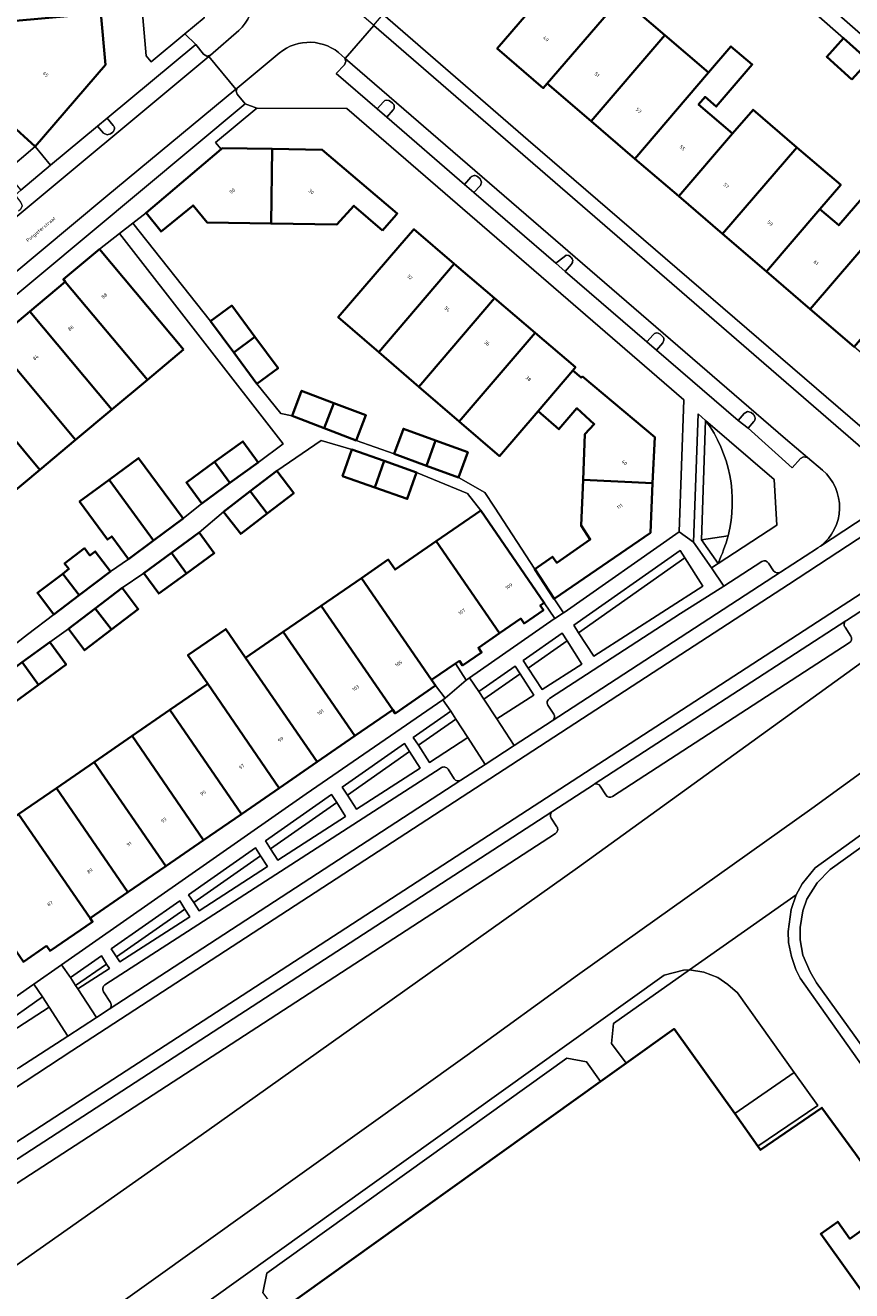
# Model space of a CAD drawing. Header units: metres. Extents: x 197700 to 204338, y 317132 to 325229.
# Tile 947 of 1056: x 198389 to 198474, y 321694 to 321823. Entities that reach past the tile are written whole.
import ezdxf
from ezdxf.enums import TextEntityAlignment as Align

# ---------------------------------------------------------------- set-up
doc = ezdxf.new("R2010")
doc.units = ezdxf.units.M
for name, color, linetype, lineweight in [('B-WE-GR-BEPLANTING_CULTUUR_BODEMBEDEKKER-GV', 90, 'Continuous', 18), ('B-WE-GR-BEPLANTING_CULTUUR_HEESTERS-GV', 90, 'Continuous', 18), ('B-WE-GR-GROENVOORZIENING-GV', 80, 'Continuous', 18), ('B-WE-IE-TERREINAFSCHEIDING_KUNSTMATIG_HEKWERK-G', 20, 'IE-TERREINAFSCHEIDING-KUNSTMATIG', 18), ('B-WE-OG-BEBOUWING-GV', 7, 'Continuous', 35), ('B-WE-OG-BEBOUWING-T18', 10, 'Continuous', 18), ('B-WE-OG-TERREIN_CULTUURSCHEIDING-GV', 7, 'Continuous', 18), ('B-WE-OG-TERREIN_ERF-GV', 7, 'Continuous', 18), ('B-WE-OG-TOPOGRAFIE-T18', 10, 'Continuous', 18), ('B-WE-VH-VERHARDING_ASFALT-GV', 252, 'Continuous', 18), ('B-WE-VH-VERHARDING_BETONSTRAATSTEEN-GV', 252, 'Continuous', 18), ('B-WE-VH-VERHARDING_OPEN-GV', 252, 'Continuous', 18), ('B-WE-VH-VERHARDING_TEGEL-GV', 252, 'Continuous', 18)]:
    doc.layers.add(name, color=color, linetype=linetype, lineweight=lineweight)
doc.styles.add('NLCS-ISO-M200-T18', font='NLCS-ISO.ttf', dxfattribs={"height": 0.36})
doc.linetypes.add('IE-TERREINAFSCHEIDING-KUNSTMATIG', pattern='A,4,[82,NLCS.SHX,S=0.75,R=90,X=0,Y=0],4,-2', length=10)

msp = doc.modelspace()

# ---------------------------------------------------------------- linework, layer by layer
at = {"layer": 'B-WE-GR-BEPLANTING_CULTUUR_BODEMBEDEKKER-GV'}
msp.add_lwpolyline([(198459.987, 321768.308), (198466.03, 321772.234), (198465.741, 321776.899), (198458.719, 321782.948)], dxfattribs=at)
for points in [[(198458.719, 321782.948, -0.2243242), (198461.02, 321771.15)], [(198461.02, 321771.15, -0.0438211), (198459.987, 321768.308)]]:
    msp.add_lwpolyline(points, format="xyb", dxfattribs=at)
at = {"layer": 'B-WE-GR-BEPLANTING_CULTUUR_HEESTERS-GV'}
for points in [[(198405.354, 321822.55), (198407.323, 321824.188), (198407.574, 321826.939), (198401.538, 321832.236), (198400.468, 321830.948), (198401.401, 321820.302), (198401.915, 321819.69)], [(198457.483, 321770.493), (198459.316, 321767.872), (198459.987, 321768.308), (198458.292, 321770.732), (198458.719, 321782.948), (198457.942, 321783.617)], [(198445.204, 321761.997), (198445.708, 321761.214), (198456.578, 321768.89), (198456.103, 321769.627)], [(198456.578, 321768.89), (198445.708, 321761.214), (198447.268, 321758.793), (198458.444, 321765.993)], [(198440.55, 321757.582), (198444.516, 321760.372), (198444.008, 321761.16), (198440.036, 321758.379)], [(198444.516, 321760.372), (198440.55, 321757.582), (198441.969, 321755.379), (198446.042, 321758.003)], [(198439.729, 321756.992), (198439.209, 321757.799), (198435.492, 321755.197), (198436, 321754.409)], [(198436, 321754.409), (198437.309, 321752.377), (198441.12, 321754.832), (198439.729, 321756.992)], [(198432.599, 321753.172), (198428.765, 321750.488), (198429.284, 321749.682), (198433.116, 321752.37)], [(198433.116, 321752.37), (198429.284, 321749.682), (198430.411, 321747.934), (198434.342, 321750.466)], [(198428.376, 321749.045), (198427.856, 321749.852), (198421.494, 321745.398), (198422.017, 321744.586)], [(198428.376, 321749.045), (198422.017, 321744.586), (198422.955, 321743.13), (198429.479, 321747.333)], [(198420.917, 321743.814), (198420.393, 321744.628), (198413.614, 321739.881), (198414.138, 321739.068)], [(198420.917, 321743.814), (198414.138, 321739.068), (198414.874, 321737.924), (198421.827, 321742.403)], [(198413.124, 321738.349), (198412.596, 321739.169), (198405.751, 321734.377), (198406.273, 321733.566)], [(198406.273, 321733.566), (198406.812, 321732.73), (198413.831, 321737.252), (198413.124, 321738.349)], [(198405.373, 321732.912), (198404.84, 321733.739), (198397.826, 321728.829), (198398.356, 321728.007)], [(198405.373, 321732.912), (198398.356, 321728.007), (198398.686, 321727.495), (198405.878, 321732.128)], [(198393.643, 321725.9), (198394.164, 321725.091), (198397.347, 321727.283), (198396.809, 321728.117)], [(198394.164, 321725.091), (198394.396, 321724.731), (198397.643, 321726.823), (198397.347, 321727.283)], [(198390.792, 321723.905), (198386.405, 321720.833), (198386.974, 321719.949), (198391.473, 321722.848)]]:
    msp.add_lwpolyline(points, close=True, dxfattribs=at)
for points in [[(198458.719, 321782.948), (198458.292, 321770.732)], [(198458.292, 321770.732), (198461.02, 321771.15)], [(198461.02, 321771.15), (198458.292, 321770.732), (198459.987, 321768.308)]]:
    msp.add_lwpolyline(points, dxfattribs=at)
for points in [[(198461.02, 321771.15, 0.2243242), (198458.719, 321782.948)], [(198459.987, 321768.308, 0.0438211), (198461.02, 321771.15)]]:
    msp.add_lwpolyline(points, format="xyb", dxfattribs=at)
at = {"layer": 'B-WE-GR-GROENVOORZIENING-GV'}
for points in [[(198425.7, 321815.587), (198425.051, 321814.847), (198426.042, 321814), (198426.706, 321814.758)], [(198426.63, 321815.452), (198426.435, 321815.627)], [(198398.016, 321813.167), (198397.417, 321813.914), (198396.395, 321813.103)], [(198396.395, 321813.103), (198397.035, 321812.36), (198397.384, 321812.192), (198397.755, 321812.304), (198397.966, 321812.482)], [(198434.014, 321807.117), (198434.982, 321806.278), (198435.638, 321806.996), (198435.758, 321807.355), (198435.615, 321807.706), (198435.369, 321807.904)], [(198434.665, 321807.857), (198434.014, 321807.117)], [(198444.917, 321799.675), (198444.705, 321799.852), (198444.426, 321799.893), (198444.212, 321799.709), (198443.356, 321799.069)], [(198443.356, 321799.069), (198444.339, 321798.212), (198444.959, 321798.955)], [(198453.34, 321791.734), (198452.688, 321790.991)], [(198454.275, 321791.59), (198454.046, 321791.797)], [(198452.688, 321790.991), (198453.691, 321790.154), (198454.321, 321790.913)], [(198463.609, 321783.549), (198463.389, 321783.758), (198463.009, 321783.855), (198462.662, 321783.674), (198462.048, 321782.939), (198463.064, 321782.15), (198463.646, 321782.839)]]:
    msp.add_lwpolyline(points, dxfattribs=at)
for points in [[(198426.435, 321815.627, 0.4082133), (198425.7, 321815.587)], [(198426.706, 321814.758, 0.4381513), (198426.63, 321815.452)], [(198397.966, 321812.482, 0.4467861), (198398.016, 321813.167)], [(198435.369, 321807.904, 0.4218912), (198434.665, 321807.857)], [(198444.959, 321798.955, 0.4360856), (198444.917, 321799.675)], [(198454.046, 321791.797, 0.4121854), (198453.34, 321791.734)], [(198454.321, 321790.913, 0.4194682), (198454.275, 321791.59)], [(198463.646, 321782.839, 0.446441), (198463.609, 321783.549)]]:
    msp.add_lwpolyline(points, format="xyb", dxfattribs=at)
at = {"layer": 'B-WE-IE-TERREINAFSCHEIDING_KUNSTMATIG_HEKWERK-G'}
msp.add_lwpolyline([(198561.092, 321816.061), (198550.496, 321812.791), (198539.994, 321805.173), (198519.003, 321790.175), (198445.589, 321737.124), (198407.619, 321710.163), (198355.784, 321673.714)], dxfattribs=at)
at = {"layer": 'B-WE-OG-BEBOUWING-GV'}
for points in [[(198442.487, 321817.473), (198450.061, 321826.27), (198450.11, 321826.228), (198450.492, 321826.673), (198450.04, 321827.061), (198445.726, 321830.763), (198437.373, 321821.03), (198442.076, 321816.994)], [(198450.11, 321826.228), (198450.061, 321826.27), (198442.487, 321817.473), (198446.99, 321813.609), (198454.55, 321822.418)], [(198381.476, 321821.628), (198380.691, 321821.165), (198383.372, 321818.041), (198387.312, 321813.45), (198390.008, 321811.007), (198397.235, 321819.374), (198396.756, 321824.664), (198388.022, 321823.881), (198384.803, 321823.592)], [(198454.55, 321822.418), (198446.99, 321813.609), (198451.479, 321809.756), (198459.017, 321818.584)], [(198451.479, 321809.756), (198455.968, 321805.904), (198461.475, 321812.321), (198459.147, 321814.32), (198457.994, 321815.309), (198458.658, 321816.083), (198459.811, 321815.094), (198463.495, 321819.387), (198461.313, 321821.259), (198459.017, 321818.584)], [(198473.704, 321817.869), (198475.426, 321819.773), (198472.852, 321822.107), (198471.127, 321820.205)], [(198468.066, 321810.917), (198463.577, 321814.769), (198461.475, 321812.321), (198455.968, 321805.904), (198460.457, 321802.051)], [(198414.312, 321810.754), (198409.191, 321810.831), (198409.077, 321810.734), (198401.396, 321804.213), (198402.927, 321802.292), (198406.208, 321804.967), (198407.651, 321803.22), (198414.192, 321803.118)], [(198425.623, 321802.402), (198427.008, 321803.993), (198427.13, 321804.133), (198419.432, 321810.676), (198414.312, 321810.754), (198414.192, 321803.118), (198420.919, 321803.013), (198422.676, 321804.945)], [(198470.433, 321804.592), (198472.555, 321807.065), (198468.066, 321810.917), (198460.457, 321802.051), (198464.946, 321798.199)], [(198469.435, 321794.346), (198478.798, 321805.223), (198478.983, 321805.438), (198477.064, 321807.09), (198476.413, 321807.65), (198472.358, 321802.94), (198470.433, 321804.592), (198464.946, 321798.199)], [(198469.435, 321794.346), (198473.924, 321790.494), (198481.475, 321799.292), (198483.265, 321801.378), (198478.798, 321805.223)], [(198425.222, 321789.948), (198432.961, 321799.002), (198428.823, 321802.538), (198428.721, 321802.419), (198427.385, 321800.865), (198421.073, 321793.519)], [(198405.229, 321790.222), (198396.62, 321800.507), (198392.912, 321797.404), (198393.114, 321797.162), (198401.519, 321787.116)], [(198437.098, 321795.465), (198432.961, 321799.002), (198425.222, 321789.948), (198429.348, 321786.398)], [(198389.468, 321794.11), (198397.876, 321784.064), (198401.519, 321787.116), (198393.114, 321797.162)], [(198433.473, 321782.848), (198441.236, 321791.929), (198437.098, 321795.465), (198429.348, 321786.398)], [(198389.468, 321794.11), (198385.747, 321790.995), (198394.162, 321780.954), (198397.876, 321784.064)], [(198410.373, 321789.906), (198412.537, 321791.505), (198410.166, 321794.715), (198408.002, 321793.116)], [(198412.537, 321791.505), (198410.373, 321789.906), (198412.744, 321786.697), (198414.908, 321788.296)], [(198441.561, 321783.889), (198445.099, 321788.066), (198445.373, 321788.393), (198441.236, 321791.929), (198433.473, 321782.848), (198437.598, 321779.298)], [(198390.51, 321777.896), (198394.162, 321780.954), (198385.747, 321790.995), (198382.109, 321787.95)], [(198382.109, 321787.95), (198378.524, 321784.949), (198386.952, 321774.917), (198390.51, 321777.896)], [(198445.099, 321788.066), (198441.561, 321783.889), (198443.679, 321782.045), (198445.536, 321784.202), (198447.304, 321782.582), (198446.357, 321781.553), (198446.159, 321776.868), (198453.29, 321776.535), (198453.51, 321781.251), (198446.101, 321787.444), (198445.951, 321787.344)], [(198419.629, 321782.159), (198420.615, 321784.734), (198417.327, 321785.994), (198416.341, 321783.419)], [(198420.615, 321784.734), (198419.629, 321782.159), (198422.918, 321780.9), (198423.904, 321783.475)], [(198431.046, 321780.9), (198427.749, 321782.098), (198426.81, 321779.515), (198430.107, 321778.316)], [(198431.046, 321780.9), (198430.107, 321778.316), (198433.404, 321777.118), (198434.343, 321779.701)], [(198409.977, 321776.549), (198412.868, 321778.652), (198411.304, 321780.8), (198408.414, 321778.697)], [(198424.828, 321776.08), (198425.794, 321778.807), (198422.481, 321779.981), (198421.515, 321777.254)], [(198397.595, 321776.864), (198402.163, 321770.666), (198405.184, 321772.892), (198400.616, 321779.09)], [(198408.414, 321778.697), (198405.523, 321776.594), (198407.087, 321774.446), (198409.977, 321776.549)], [(198425.794, 321778.807), (198424.828, 321776.08), (198428.142, 321774.907), (198429.108, 321777.634)], [(198412.049, 321775.697), (198413.799, 321773.423), (198416.518, 321775.516), (198414.768, 321777.79)], [(198397.595, 321776.864), (198394.574, 321774.638), (198397.438, 321770.752), (198397.872, 321771.073), (198399.577, 321768.76), (198402.163, 321770.666)], [(198446.159, 321776.868), (198445.961, 321772.182), (198446.89, 321770.772), (198443.459, 321768.371), (198443.032, 321768.995), (198441.21, 321767.714), (198443.195, 321764.68), (198453.053, 321771.454), (198453.29, 321776.535)], [(198412.049, 321775.697), (198409.33, 321773.605), (198411.08, 321771.331), (198413.799, 321773.423)], [(198431.125, 321770.588), (198437.603, 321761.171), (198439.772, 321762.663), (198440.112, 321762.169), (198442.1, 321763.536), (198441.779, 321764.003), (198442.176, 321764.275), (198435.678, 321773.72)], [(198405.525, 321767.291), (198408.371, 321769.366), (198406.838, 321771.468), (198403.993, 321769.394)], [(198437.603, 321761.171), (198431.125, 321770.588), (198426.904, 321767.685), (198426.193, 321768.695), (198423.456, 321766.812), (198430.64, 321756.37), (198433.082, 321758.05), (198433.49, 321758.331), (198433.82, 321757.863), (198435.763, 321759.2), (198435.434, 321759.679)], [(198392.844, 321767.256), (198394.516, 321765.057), (198397.727, 321767.497), (198396.176, 321769.537), (198395.632, 321769.123), (198395.073, 321769.859), (198393.04, 321768.314), (198393.478, 321767.738)], [(198403.993, 321769.394), (198401.147, 321767.319), (198402.68, 321765.217), (198405.525, 321767.291)], [(198392.844, 321767.256), (198390.254, 321765.288), (198391.926, 321763.088), (198394.516, 321765.057)], [(198419.322, 321763.967), (198426.661, 321753.307), (198426.907, 321752.95), (198431.036, 321755.791), (198430.64, 321756.37), (198423.456, 321766.812)], [(198396.184, 321763.693), (198397.842, 321761.526), (198400.592, 321763.629), (198398.934, 321765.797)], [(198396.184, 321763.693), (198393.435, 321761.592), (198395.093, 321759.424), (198397.842, 321761.526)], [(198426.661, 321753.307), (198419.322, 321763.967), (198415.45, 321761.303), (198422.785, 321750.641)], [(198415.034, 321745.308), (198418.91, 321747.974), (198411.574, 321758.636), (198409.552, 321761.575), (198405.677, 321758.908), (198407.698, 321755.97)], [(198388.692, 321758.185), (198390.379, 321755.881), (198393.2, 321757.947), (198391.512, 321760.251)], [(198411.574, 321758.636), (198418.91, 321747.974), (198422.785, 321750.641), (198415.45, 321761.303)], [(198388.692, 321758.185), (198385.871, 321756.119), (198387.559, 321753.815), (198390.379, 321755.881)], [(198415.034, 321745.308), (198407.698, 321755.97), (198403.822, 321753.303), (198411.158, 321742.642)], [(198407.282, 321739.975), (198411.158, 321742.642), (198403.822, 321753.303), (198399.947, 321750.637)], [(198399.947, 321750.637), (198396.071, 321747.97), (198403.407, 321737.308), (198407.282, 321739.975)], [(198403.407, 321737.308), (198396.071, 321747.97), (198392.195, 321745.303), (198399.531, 321734.642)], [(198395.655, 321731.975), (198399.531, 321734.642), (198392.195, 321745.303), (198388.32, 321742.637)], [(198391.202, 321729.131), (198391.551, 321728.624), (198395.901, 321731.617), (198395.655, 321731.975), (198388.32, 321742.637), (198383.971, 321739.645), (198382.101, 321742.364), (198380.852, 321741.511), (198383.336, 321737.956), (198385.202, 321735.285), (198386.431, 321736.065), (198387.801, 321734.074), (198385.404, 321732.424), (198388.82, 321727.492)]]:
    msp.add_lwpolyline(points, close=True, dxfattribs=at)
msp.add_lwpolyline([(198479.701, 321686.826), (198470.518, 321699.646), (198472.248, 321700.885), (198473.498, 321699.139), (198477.984, 321702.351), (198475.805, 321705.395), (198474.062, 321707.829), (198470.633, 321712.555), (198464.355, 321708.25), (198464.082, 321708.631), (198461.694, 321711.966), (198455.48, 321720.64), (198450.577, 321717.128), (198447.948, 321715.245), (198414.855, 321691.544)], dxfattribs=at)
at = {"layer": 'B-WE-OG-TERREIN_CULTUURSCHEIDING-GV'}
for points in [[(198324.162, 321660.411), (198328.808, 321654.809), (198341.844, 321663.977), (198355.784, 321673.714), (198407.619, 321710.163), (198445.589, 321737.124), (198519.003, 321790.175), (198539.994, 321805.173), (198550.496, 321812.791), (198561.092, 321816.061), (198555.218, 321821.103), (198554.96, 321820.927), (198543.548, 321814.115)], [(198488.668, 321772.537), (198473.148, 321762.462), (198473.099, 321762.43)], [(198473.001, 321761.77), (198473.584, 321760.872)], [(198473.437, 321760.18), (198449.192, 321744.445)], [(198447.311, 321745.694), (198447.225, 321745.638), (198443.047, 321742.927), (198442.965, 321742.874)], [(198448.5, 321744.592), (198447.917, 321745.491)], [(198442.9, 321742.235), (198443.482, 321741.337)], [(198443.335, 321740.646), (198373.536, 321695.346)]]:
    msp.add_lwpolyline(points, dxfattribs=at)
for points in [[(198473.099, 321762.43, 0.4264321), (198473.001, 321761.77)], [(198473.584, 321760.872, -0.4138744), (198473.437, 321760.18)], [(198447.917, 321745.491, 0.3557694), (198447.311, 321745.694)], [(198449.192, 321744.445, -0.4128735), (198448.5, 321744.592)], [(198442.965, 321742.874, 0.3651604), (198442.9, 321742.235)], [(198443.482, 321741.337, -0.4153239), (198443.335, 321740.646)]]:
    msp.add_lwpolyline(points, format="xyb", dxfattribs=at)
at = {"layer": 'B-WE-OG-TERREIN_ERF-GV'}
for points in [[(198425.629, 321824.547), (198440.552, 321811.639), (198478.208, 321779.218), (198482.728, 321782.125), (198478.072, 321786.12), (198478.474, 321786.589), (198478.413, 321786.641), (198473.924, 321790.494), (198469.435, 321794.346), (198464.946, 321798.199), (198460.457, 321802.051), (198455.968, 321805.904), (198451.479, 321809.756), (198446.99, 321813.609), (198442.487, 321817.473), (198442.076, 321816.994), (198437.373, 321821.03), (198445.726, 321830.763)], [(198473.704, 321817.869), (198471.127, 321820.205), (198472.852, 321822.107), (198464.831, 321829.178)], [(198467.28, 321828.972), (198477.554, 321819.954), (198492.376, 321806.596), (198496.386, 321802.791), (198500, 321799.586), (198503.039, 321796.69), (198521.015, 321809.302), (198527.477, 321814.278), (198529.689, 321815.91), (198528.629, 321823.425)], [(198450.11, 321826.228), (198454.55, 321822.418), (198459.017, 321818.584), (198461.313, 321821.259), (198463.495, 321819.387), (198459.811, 321815.094), (198458.658, 321816.083), (198457.994, 321815.309), (198459.147, 321814.32), (198461.475, 321812.321), (198463.577, 321814.769), (198468.066, 321810.917), (198472.555, 321807.065), (198470.433, 321804.592), (198472.358, 321802.94), (198476.413, 321807.65)], [(198550.496, 321812.791), (198539.994, 321805.173), (198519.003, 321790.175), (198445.589, 321737.124), (198407.619, 321710.163), (198355.784, 321673.714)], [(198390.638, 321686.741), (198434.27, 321717.943), (198445.578, 321726.128), (198469.593, 321743.225), (198491.193, 321758.892), (198500, 321765.12), (198532.077, 321788.096), (198553.291, 321803.113)], [(198386.568, 321758.947), (198389.247, 321761.018), (198391.926, 321763.088), (198390.254, 321765.288), (198392.844, 321767.256), (198393.478, 321767.738), (198393.04, 321768.314), (198395.073, 321769.859), (198395.632, 321769.123), (198396.176, 321769.537), (198397.727, 321767.497), (198399.577, 321768.76), (198397.872, 321771.073), (198397.438, 321770.752), (198394.574, 321774.638), (198397.595, 321776.864), (198400.616, 321779.09), (198405.184, 321772.892), (198407.087, 321774.446), (198405.523, 321776.594), (198408.414, 321778.697), (198411.304, 321780.8), (198412.868, 321778.652), (198415.443, 321780.568), (198398.661, 321802.09), (198396.62, 321800.507), (198405.229, 321790.222), (198401.519, 321787.116), (198397.876, 321784.064), (198394.162, 321780.954), (198390.51, 321777.896), (198386.952, 321774.917)], [(198388.32, 321742.637), (198392.195, 321745.303), (198396.071, 321747.97), (198399.947, 321750.637), (198403.822, 321753.303), (198407.698, 321755.97), (198405.677, 321758.908), (198409.552, 321761.575), (198411.574, 321758.636), (198415.45, 321761.303), (198419.322, 321763.967), (198423.456, 321766.812), (198426.193, 321768.695), (198426.904, 321767.685), (198431.125, 321770.588), (198435.678, 321773.72), (198434.327, 321775.478), (198429.108, 321777.634), (198428.142, 321774.907), (198424.828, 321776.08), (198421.515, 321777.254), (198422.481, 321779.981), (198419.318, 321780.913), (198414.768, 321777.79), (198416.518, 321775.516), (198413.799, 321773.423), (198411.08, 321771.331), (198409.33, 321773.605), (198406.838, 321771.468), (198408.371, 321769.366), (198405.525, 321767.291), (198402.68, 321765.217), (198401.147, 321767.319), (198398.934, 321765.797), (198400.592, 321763.629), (198397.842, 321761.526), (198395.093, 321759.424), (198393.435, 321761.592), (198391.512, 321760.251), (198393.2, 321757.947), (198390.379, 321755.881), (198387.559, 321753.815)], [(198379.545, 321717.99), (198389.776, 321725.136), (198389.881, 321725.209), (198392.734, 321727.202), (198417.799, 321744.709), (198431.794, 321754.341), (198432.023, 321754.499), (198431.036, 321755.791), (198426.907, 321752.95), (198426.661, 321753.307), (198422.785, 321750.641), (198418.91, 321747.974), (198415.034, 321745.308), (198411.158, 321742.642), (198407.282, 321739.975), (198403.407, 321737.308), (198399.531, 321734.642), (198395.655, 321731.975), (198395.901, 321731.617), (198391.551, 321728.624), (198391.202, 321729.131), (198388.82, 321727.492)]]:
    msp.add_lwpolyline(points, dxfattribs=at)
for points in [[(198427.008, 321803.993), (198425.623, 321802.402), (198422.676, 321804.945), (198420.919, 321803.013), (198414.192, 321803.118), (198407.651, 321803.22), (198406.208, 321804.967), (198402.927, 321802.292), (198401.396, 321804.213), (198400.028, 321803.152), (198408.002, 321793.116), (198410.166, 321794.715), (198412.537, 321791.505), (198414.908, 321788.296), (198412.744, 321786.697), (198415.193, 321783.657), (198416.341, 321783.419), (198417.327, 321785.994), (198420.615, 321784.734), (198423.904, 321783.475), (198422.918, 321780.9), (198426.81, 321779.515), (198427.749, 321782.098), (198431.046, 321780.9), (198434.343, 321779.701), (198433.404, 321777.118), (198436.099, 321775.571), (198437.081, 321774.063), (198441.21, 321767.714), (198443.032, 321768.995), (198443.459, 321768.371), (198446.89, 321770.772), (198445.961, 321772.182), (198446.159, 321776.868), (198446.357, 321781.553), (198447.304, 321782.582), (198445.536, 321784.202), (198443.679, 321782.045), (198441.561, 321783.889), (198437.598, 321779.298), (198433.473, 321782.848), (198429.348, 321786.398), (198425.222, 321789.948), (198421.073, 321793.519), (198427.385, 321800.865), (198428.721, 321802.419), (198428.823, 321802.538), (198432.961, 321799.002), (198437.098, 321795.465), (198441.236, 321791.929), (198445.373, 321788.393), (198445.099, 321788.066), (198445.951, 321787.344), (198446.101, 321787.444), (198453.51, 321781.251), (198453.29, 321776.535), (198453.053, 321771.454), (198443.195, 321764.68), (198444.143, 321763.231), (198444.225, 321763.282), (198455.991, 321771.526), (198456.493, 321785.052), (198421.955, 321814.902), (198412.762, 321814.946), (198412.742, 321814.93), (198408.507, 321811.402), (198409.077, 321810.734), (198409.191, 321810.831), (198414.312, 321810.754), (198419.432, 321810.676), (198427.13, 321804.133)], [(198434.193, 321756.358), (198434.194, 321756.359), (198434.522, 321756.588), (198443.202, 321762.641), (198443.271, 321762.684), (198442.176, 321764.275), (198441.779, 321764.003), (198442.1, 321763.536), (198440.112, 321762.169), (198439.772, 321762.663), (198437.603, 321761.171), (198435.434, 321759.679), (198435.763, 321759.2), (198433.82, 321757.863), (198433.49, 321758.331), (198433.082, 321758.05)], [(198450.577, 321717.128), (198455.48, 321720.64), (198461.694, 321711.966), (198467.775, 321716.161), (198461.968, 321724.324), (198460.992, 321725.199), (198459.967, 321725.899), (198458.529, 321726.461), (198457.066, 321726.673), (198449.294, 321721.178), (198449.083, 321719.127)], [(198447.948, 321715.245), (198446.522, 321717.275), (198444.496, 321717.624), (198413.771, 321695.634), (198413.36, 321693.607), (198414.855, 321691.544)]]:
    msp.add_lwpolyline(points, close=True, dxfattribs=at)
at = {"layer": 'B-WE-VH-VERHARDING_ASFALT-GV'}
for points in [[(198424.706, 321823.405), (198421.773, 321820.015), (198466.917, 321781.081), (198469.169, 321779.16), (198470.691, 321777.861)], [(198476.745, 321778.38), (198476.65, 321778.46), (198424.706, 321823.405)], [(198533.522, 321812.788), (198533.468, 321812.838), (198532.359, 321813.853), (198532.139, 321813.58), (198531.432, 321812.877), (198528.79, 321810.573), (198524.317, 321807.058), (198522.977, 321806.124), (198483.932, 321778.941), (198482.778, 321778.138), (198482.55, 321777.988), (198470.485, 321770.089)], [(198533.054, 321812.375), (198532.855, 321812.176), (198532.455, 321811.779), (198529.776, 321809.442), (198527.481, 321807.636), (198523.834, 321804.893), (198483.635, 321776.907), (198477.312, 321772.758), (198467.198, 321766.143), (198455.51, 321758.538), (198434.465, 321744.847), (198393.797, 321718.387), (198379.417, 321708.986), (198361.812, 321697.679), (198355.384, 321693.564), (198354.582, 321692.951), (198337.996, 321680.387), (198322.213, 321668.436), (198319.296, 321666.228), (198317.465, 321664.453), (198316.116, 321662.289), (198315.328, 321659.864), (198315.148, 321657.32), (198315.587, 321654.808)], [(198355.384, 321693.564), (198361.812, 321697.679), (198379.417, 321708.986), (198393.797, 321718.387), (198434.465, 321744.847), (198455.51, 321758.538), (198467.198, 321766.143), (198477.312, 321772.758), (198483.635, 321776.907), (198523.834, 321804.893), (198527.481, 321807.636), (198529.776, 321809.442), (198532.455, 321811.779), (198532.855, 321812.176), (198533.054, 321812.375)], [(198533.03, 321806.445), (198532.82, 321806.257), (198532.927, 321806.09), (198530.208, 321803.896), (198526.415, 321800.909), (198507.351, 321787.091), (198497.633, 321780.382), (198492.735, 321777.084), (198480.015, 321768.707), (198446.409, 321746.896), (198370.776, 321697.811), (198367.375, 321695.633), (198365.691, 321694.519), (198360.674, 321691.124), (198359.024, 321689.959), (198356.969, 321688.487), (198326.75, 321665.55), (198326.143, 321665.13), (198324.84, 321664.002), (198324.029, 321663.095), (198323.34, 321662.091), (198322.786, 321661.007), (198322.507, 321660.285), (198326.156, 321663.182)], [(198360.674, 321691.124), (198365.691, 321694.519), (198367.375, 321695.633), (198370.776, 321697.811), (198446.409, 321746.896), (198480.015, 321768.707), (198492.735, 321777.084), (198497.633, 321780.382), (198507.351, 321787.091), (198526.415, 321800.909), (198530.208, 321803.896), (198532.927, 321806.09), (198532.82, 321806.257), (198533.03, 321806.445)], [(198470.485, 321770.089), (198482.55, 321777.988)], [(198371.575, 321696.542), (198371.594, 321696.554), (198442.965, 321742.874), (198443.047, 321742.927), (198447.225, 321745.638), (198447.311, 321745.694), (198473.099, 321762.43), (198473.148, 321762.462), (198488.668, 321772.537)], [(198470.244, 321769.915), (198470.204, 321769.889), (198470.171, 321769.867), (198466.38, 321767.4), (198443.003, 321752.191), (198439.087, 321749.644), (198436.129, 321747.719), (198433.647, 321746.104), (198397.59, 321722.644), (198396.3, 321721.805), (198393.385, 321719.909), (198388.358, 321716.638), (198382.281, 321712.612), (198374.921, 321707.877), (198367.489, 321703.095), (198367.411, 321703.045), (198354.678, 321694.913)]]:
    msp.add_lwpolyline(points, dxfattribs=at)
msp.add_lwpolyline([(198410.594, 321816.873), (198407.802, 321820.22), (198364.622, 321784.265), (198361.549, 321781.693), (198360.762, 321781.022), (198339.63, 321763.45), (198327.693, 321753.461), (198330.413, 321750.091), (198335.502, 321754.333), (198397.259, 321805.844)], close=True, dxfattribs=at)
for points in [[(198470.691, 321777.861, -0.4773467), (198470.485, 321770.089)], [(198470.485, 321770.089, -0.0143992), (198470.244, 321769.915)]]:
    msp.add_lwpolyline(points, format="xyb", dxfattribs=at)
at = {"layer": 'B-WE-VH-VERHARDING_BETONSTRAATSTEEN-GV'}
for points in [[(198421.455, 321820.341), (198421.742, 321820.042), (198421.773, 321820.015), (198424.706, 321823.405), (198424.677, 321823.43), (198411.262, 321835.038), (198408.367, 321831.694), (198408.59, 321831.501), (198410.464, 321829.857)], [(198381.44, 321814.857), (198386.633, 321808.824), (198386.99, 321808.409), (198390.008, 321811.007), (198387.312, 321813.45), (198383.372, 321818.041), (198380.691, 321821.165), (198381.476, 321821.628), (198380.231, 321822.735), (198376.615, 321825.947), (198375.758, 321826.494), (198374.45, 321825.193), (198369.497, 321824.498), (198365.959, 321824.002), (198362.422, 321823.506), (198357.469, 321822.811), (198353.904, 321822.311), (198350.34, 321821.811), (198347.244, 321821.293), (198345.105, 321822.224), (198341.967, 321823.665), (198338.83, 321825.107)], [(198410.903, 321822.872), (198407.989, 321820.376), (198407.802, 321820.22)], [(198368.721, 321788.733), (198368.104, 321789.455), (198363.881, 321785.937), (198364.677, 321784.95), (198364.79, 321784.596), (198364.622, 321784.265), (198407.802, 321820.22), (198407.989, 321820.376), (198407.605, 321820.274), (198407.254, 321820.461), (198406.483, 321821.46), (198397.417, 321813.914), (198398.016, 321813.167)], [(198407.802, 321820.22), (198410.594, 321816.873), (198410.73, 321816.985), (198415.019, 321820.563)], [(198463.646, 321782.839), (198463.064, 321782.15), (198467.588, 321778.103), (198468.428, 321779.042), (198468.729, 321779.228), (198469.169, 321779.16), (198466.917, 321781.081), (198421.773, 321820.015), (198421.742, 321820.042), (198421.857, 321819.706), (198421.702, 321819.386), (198420.867, 321818.478), (198425.051, 321814.847), (198425.7, 321815.587)], [(198385.747, 321790.995), (198389.468, 321794.11), (198393.114, 321797.162), (198392.912, 321797.404), (198396.62, 321800.507), (198398.661, 321802.09), (198400.028, 321803.152), (198401.396, 321804.213), (198409.077, 321810.734), (198408.507, 321811.402), (198412.742, 321814.93), (198411.542, 321815.36), (198337.04, 321753.271)], [(198426.706, 321814.758), (198426.042, 321814), (198434.014, 321807.117), (198434.665, 321807.857)], [(198426.435, 321815.627), (198426.63, 321815.452)], [(198397.966, 321812.482), (198397.755, 321812.304), (198397.384, 321812.192), (198397.035, 321812.36), (198396.395, 321813.103), (198391.611, 321809.094), (198388.559, 321806.537), (198387.963, 321806.038), (198388.57, 321805.282), (198388.684, 321804.914), (198388.529, 321804.562), (198388.319, 321804.382)], [(198435.369, 321807.904), (198435.615, 321807.706), (198435.758, 321807.355), (198435.638, 321806.996), (198434.982, 321806.278), (198443.356, 321799.069), (198444.212, 321799.709), (198444.426, 321799.893), (198444.705, 321799.852), (198444.917, 321799.675)], [(198388.692, 321758.185), (198391.512, 321760.251), (198393.435, 321761.592), (198396.184, 321763.693), (198398.934, 321765.797), (198401.147, 321767.319), (198403.993, 321769.394), (198406.838, 321771.468), (198409.33, 321773.605), (198412.049, 321775.697), (198414.768, 321777.79), (198419.318, 321780.913), (198422.481, 321779.981), (198425.794, 321778.807), (198429.108, 321777.634), (198434.327, 321775.478), (198435.678, 321773.72), (198442.176, 321764.275), (198443.271, 321762.684), (198444.143, 321763.231), (198443.195, 321764.68), (198441.21, 321767.714), (198437.081, 321774.063), (198436.099, 321775.571), (198433.404, 321777.118), (198430.107, 321778.316), (198426.81, 321779.515), (198422.918, 321780.9), (198419.629, 321782.159), (198416.341, 321783.419), (198415.193, 321783.657), (198412.744, 321786.697), (198410.373, 321789.906), (198408.002, 321793.116), (198400.028, 321803.152), (198398.661, 321802.09), (198415.443, 321780.568), (198412.868, 321778.652), (198409.977, 321776.549), (198407.087, 321774.446), (198405.184, 321772.892), (198402.163, 321770.666), (198399.577, 321768.76), (198397.727, 321767.497), (198394.516, 321765.057), (198391.926, 321763.088), (198389.247, 321761.018), (198386.568, 321758.947)], [(198444.959, 321798.955), (198444.339, 321798.212), (198452.688, 321790.991), (198453.34, 321791.734)], [(198454.046, 321791.797), (198454.275, 321791.59)], [(198454.321, 321790.913), (198453.691, 321790.154), (198462.048, 321782.939), (198462.662, 321783.674), (198463.009, 321783.855), (198463.389, 321783.758), (198463.609, 321783.549)], [(198464.484, 321768.489), (198460.577, 321765.99), (198459.546, 321765.331), (198456.158, 321763.178), (198442.712, 321754.489)], [(198465.688, 321767.547), (198465.172, 321768.34)], [(198443.003, 321752.191), (198466.38, 321767.4)], [(198473.099, 321762.43), (198447.311, 321745.694)], [(198473.584, 321760.872), (198473.001, 321761.77)], [(198449.192, 321744.445), (198473.437, 321760.18)], [(198442.563, 321753.799), (198443.152, 321752.879)], [(198431.634, 321747.382), (198397.161, 321725.137)], [(198432.953, 321746.253), (198432.326, 321747.232)], [(198397.59, 321722.644), (198433.647, 321746.104)], [(198447.917, 321745.491), (198448.5, 321744.592)], [(198442.965, 321742.874), (198371.594, 321696.554)], [(198443.482, 321741.337), (198442.9, 321742.235)], [(198373.536, 321695.346), (198443.335, 321740.646)], [(198397.013, 321724.443), (198397.736, 321723.336)]]:
    msp.add_lwpolyline(points, dxfattribs=at)
for points in [[(198410.464, 321829.857, -0.4671432), (198410.903, 321822.872)], [(198415.019, 321820.563, -0.3800477), (198421.455, 321820.341)], [(198425.7, 321815.587, -0.4082133), (198426.435, 321815.627)], [(198426.63, 321815.452, -0.4381513), (198426.706, 321814.758)], [(198398.016, 321813.167, -0.4467861), (198397.966, 321812.482)], [(198434.665, 321807.857, -0.4218912), (198435.369, 321807.904)], [(198444.917, 321799.675, -0.4360856), (198444.959, 321798.955)], [(198453.34, 321791.734, -0.4121854), (198454.046, 321791.797)], [(198454.275, 321791.59, -0.4194682), (198454.321, 321790.913)], [(198463.609, 321783.549, -0.446441), (198463.646, 321782.839)], [(198465.172, 321768.34, 0.4131344), (198464.484, 321768.489)], [(198466.38, 321767.4, -0.4111074), (198465.688, 321767.547)], [(198473.001, 321761.77, -0.4264321), (198473.099, 321762.43)], [(198473.437, 321760.18, 0.4138744), (198473.584, 321760.872)], [(198442.712, 321754.489, 0.4131801), (198442.563, 321753.799)], [(198443.152, 321752.879, -0.4087751), (198443.003, 321752.191)], [(198432.326, 321747.232, 0.4154626), (198431.634, 321747.382)], [(198433.647, 321746.104, -0.4136577), (198432.953, 321746.253)], [(198447.311, 321745.694, -0.3557694), (198447.917, 321745.491)], [(198448.5, 321744.592, 0.4128735), (198449.192, 321744.445)], [(198442.9, 321742.235, -0.3651604), (198442.965, 321742.874)], [(198443.335, 321740.646, 0.4153239), (198443.482, 321741.337)], [(198397.161, 321725.137, 0.4139889), (198397.013, 321724.443)], [(198397.736, 321723.336, -0.4088424), (198397.59, 321722.644)]]:
    msp.add_lwpolyline(points, format="xyb", dxfattribs=at)
for points in [[(198410.594, 321816.873), (198397.259, 321805.844), (198335.502, 321754.333), (198335.864, 321754.422), (198336.204, 321754.27), (198337.04, 321753.271), (198411.542, 321815.36), (198410.727, 321816.35), (198410.602, 321816.668), (198410.73, 321816.985)], [(198388.559, 321806.537), (198391.611, 321809.094), (198390.008, 321811.007), (198386.99, 321808.409)]]:
    msp.add_lwpolyline(points, close=True, dxfattribs=at)
at = {"layer": 'B-WE-VH-VERHARDING_OPEN-GV'}
for points in [[(198553.291, 321803.113), (198532.077, 321788.096), (198500, 321765.12), (198491.193, 321758.892), (198469.593, 321743.225), (198445.578, 321726.128), (198434.27, 321717.943), (198390.638, 321686.741)], [(198404.612, 321690.476), (198454.479, 321726.146), (198456.441, 321726.66), (198457.066, 321726.673), (198467.987, 321734.37), (198468.598, 321735.483), (198469.947, 321737.135), (198505.288, 321762.607), (198535.945, 321784.435), (198558.687, 321800.75)], [(198482.607, 321707.953), (198470.081, 321725.354), (198469.43, 321726.492), (198468.679, 321728.18), (198468.415, 321729.743), (198468.414, 321731.031), (198468.688, 321732.732), (198469.074, 321733.92), (198470.136, 321735.597), (198471.473, 321736.961), (198510.169, 321764.724)], [(198505.288, 321762.607), (198469.947, 321737.135), (198468.598, 321735.483), (198467.987, 321734.37), (198467.488, 321732.881), (198467.164, 321730.618), (198467.203, 321729.48), (198467.504, 321728.067), (198467.967, 321726.716), (198468.405, 321725.829), (198474.863, 321716.715)], [(198474.863, 321716.715), (198468.405, 321725.829), (198467.967, 321726.716), (198467.504, 321728.067), (198467.203, 321729.48), (198467.164, 321730.618), (198467.488, 321732.881), (198467.987, 321734.37), (198457.066, 321726.673), (198458.529, 321726.461), (198459.967, 321725.899), (198460.992, 321725.199), (198461.968, 321724.324), (198467.775, 321716.161), (198470.227, 321712.786), (198464.082, 321708.631), (198464.355, 321708.25), (198470.633, 321712.555), (198474.062, 321707.829)], [(198413.36, 321693.607), (198413.771, 321695.634), (198444.496, 321717.624), (198446.522, 321717.275), (198447.948, 321715.245), (198450.577, 321717.128), (198449.083, 321719.127), (198449.294, 321721.178), (198457.066, 321726.673), (198456.441, 321726.66), (198454.479, 321726.146), (198404.612, 321690.476)]]:
    msp.add_lwpolyline(points, dxfattribs=at)
for points in [[(198519.581, 321751.943), (198519.318, 321751.743), (198514.544, 321758.647), (198510.169, 321764.724), (198471.473, 321736.961), (198470.136, 321735.597), (198469.074, 321733.92), (198468.688, 321732.732), (198468.414, 321731.031), (198468.415, 321729.743), (198468.679, 321728.18), (198469.43, 321726.492), (198470.081, 321725.354), (198482.607, 321707.953), (198483.996, 321706.953), (198485.709, 321706.041), (198487.097, 321705.554), (198489.81, 321705.068), (198491.548, 321705.119), (198493.085, 321705.357), (198494.835, 321705.871), (198495.81, 321706.309), (198497.297, 321707.223), (198533.148, 321732.742)], [(198432.023, 321754.499), (198434.193, 321756.358), (198433.082, 321758.05), (198430.64, 321756.37), (198431.036, 321755.791)], [(198461.694, 321711.966), (198464.082, 321708.631), (198470.227, 321712.786), (198467.775, 321716.161)], [(198475.805, 321705.395), (198477.984, 321702.351), (198473.498, 321699.139), (198472.248, 321700.885), (198470.518, 321699.646), (198479.701, 321686.826), (198485.745, 321691.172), (198481.315, 321697.397), (198478.649, 321702.223), (198476.496, 321705.286), (198476.133, 321705.548)]]:
    msp.add_lwpolyline(points, close=True, dxfattribs=at)
at = {"layer": 'B-WE-VH-VERHARDING_TEGEL-GV'}
for points in [[(198328.742, 321878.822), (198327.568, 321879.379), (198317.117, 321884.239), (198316.009, 321884.764), (198314.898, 321882.602), (198367.107, 321858.563), (198372.926, 321855.816), (198376.42, 321853.631), (198379.697, 321851.131), (198398.107, 321835.273), (198401.538, 321832.236), (198407.574, 321826.939), (198407.323, 321824.188), (198405.354, 321822.55), (198406.483, 321821.46), (198407.254, 321820.461), (198407.605, 321820.274), (198407.989, 321820.376), (198410.903, 321822.872)], [(198464.831, 321829.178), (198472.852, 321822.107), (198475.426, 321819.773), (198477.994, 321817.445), (198481.992, 321813.762), (198486.325, 321809.945), (198488.75, 321807.744), (198491.391, 321805.346), (198492.967, 321803.892), (198495.549, 321801.491), (198497.745, 321799.404), (198501.824, 321795.729), (198503.039, 321796.69), (198500, 321799.586), (198496.386, 321802.791), (198492.376, 321806.596), (198477.554, 321819.954), (198467.28, 321828.972)], [(198415.019, 321820.563), (198410.73, 321816.985), (198410.602, 321816.668), (198410.727, 321816.35), (198411.542, 321815.36), (198412.742, 321814.93), (198412.762, 321814.946), (198421.955, 321814.902), (198456.493, 321785.052), (198455.991, 321771.526), (198457.483, 321770.493), (198457.942, 321783.617), (198458.719, 321782.948), (198465.741, 321776.899), (198466.03, 321772.234), (198459.987, 321768.308), (198459.316, 321767.872), (198460.577, 321765.99), (198464.484, 321768.489)], [(198470.691, 321777.861), (198469.169, 321779.16), (198468.729, 321779.228), (198468.428, 321779.042), (198467.588, 321778.103), (198463.064, 321782.15), (198462.048, 321782.939), (198453.691, 321790.154), (198452.688, 321790.991), (198444.339, 321798.212), (198443.356, 321799.069), (198434.982, 321806.278), (198434.014, 321807.117), (198426.042, 321814), (198425.051, 321814.847), (198420.867, 321818.478), (198421.702, 321819.386), (198421.857, 321819.706), (198421.742, 321820.042)], [(198421.742, 321820.042), (198421.455, 321820.341)], [(198456.158, 321763.178), (198459.546, 321765.331), (198460.577, 321765.99), (198459.316, 321767.872), (198457.483, 321770.493), (198455.991, 321771.526), (198444.225, 321763.282), (198444.143, 321763.231), (198443.271, 321762.684), (198443.202, 321762.641), (198434.522, 321756.588), (198435.492, 321755.197), (198439.209, 321757.799), (198439.729, 321756.992), (198441.12, 321754.832), (198437.309, 321752.377), (198439.087, 321749.644), (198443.003, 321752.191)], [(198466.38, 321767.4), (198470.171, 321769.867), (198470.204, 321769.889), (198470.244, 321769.915)], [(198465.172, 321768.34), (198465.688, 321767.547)], [(198442.712, 321754.489), (198456.158, 321763.178)], [(198433.647, 321746.104), (198436.129, 321747.719), (198434.342, 321750.466), (198430.411, 321747.934), (198429.284, 321749.682), (198428.765, 321750.488), (198432.599, 321753.172), (198431.794, 321754.341), (198417.799, 321744.709), (198392.734, 321727.202), (198393.643, 321725.9), (198396.809, 321728.117), (198397.347, 321727.283), (198397.643, 321726.823), (198394.396, 321724.731), (198396.3, 321721.805), (198397.59, 321722.644)], [(198443.152, 321752.879), (198442.563, 321753.799)], [(198397.161, 321725.137), (198431.634, 321747.382)], [(198432.326, 321747.232), (198432.953, 321746.253)], [(198388.358, 321716.638), (198393.385, 321719.909), (198391.473, 321722.848), (198386.974, 321719.949), (198386.405, 321720.833), (198390.792, 321723.905), (198389.881, 321725.209), (198389.776, 321725.136), (198379.545, 321717.99), (198378.019, 321716.924), (198368.056, 321709.965), (198367.319, 321709.602), (198366.781, 321709.514), (198365.643, 321709.663), (198365.494, 321709.176), (198365.47, 321709.179), (198364.542, 321706.586), (198364.278, 321704.544), (198362.195, 321704.814), (198361.263, 321702.667)], [(198397.736, 321723.336), (198397.013, 321724.443)]]:
    msp.add_lwpolyline(points, dxfattribs=at)
for points in [[(198396.111, 321830.093), (198396.277, 321829.954), (198396.756, 321824.664), (198397.235, 321819.374), (198390.008, 321811.007), (198391.611, 321809.094), (198396.395, 321813.103), (198397.417, 321813.914), (198406.483, 321821.46), (198405.354, 321822.55), (198401.915, 321819.69), (198401.401, 321820.302), (198400.468, 321830.948), (198401.538, 321832.236), (198398.107, 321835.273), (198395.355, 321832.05), (198396.764, 321830.836)], [(198424.677, 321823.43), (198424.706, 321823.405), (198476.65, 321778.46), (198476.745, 321778.38), (198478.208, 321779.218), (198440.552, 321811.639), (198425.629, 321824.547)], [(198445.708, 321761.214), (198445.204, 321761.997), (198456.103, 321769.627), (198456.578, 321768.89), (198458.444, 321765.993), (198447.268, 321758.793)], [(198444.516, 321760.372), (198446.042, 321758.003), (198441.969, 321755.379), (198440.55, 321757.582), (198440.036, 321758.379), (198444.008, 321761.16)], [(198434.193, 321756.358), (198432.023, 321754.499), (198431.794, 321754.341), (198432.599, 321753.172), (198433.116, 321752.37), (198434.342, 321750.466), (198436.129, 321747.719), (198439.087, 321749.644), (198437.309, 321752.377), (198436, 321754.409), (198435.492, 321755.197), (198434.522, 321756.588), (198434.194, 321756.359)], [(198421.494, 321745.398), (198427.856, 321749.852), (198428.376, 321749.045), (198429.479, 321747.333), (198422.955, 321743.13), (198422.017, 321744.586)], [(198413.614, 321739.881), (198420.393, 321744.628), (198420.917, 321743.814), (198421.827, 321742.403), (198414.874, 321737.924), (198414.138, 321739.068)], [(198413.124, 321738.349), (198413.831, 321737.252), (198406.812, 321732.73), (198406.273, 321733.566), (198405.751, 321734.377), (198412.596, 321739.169)], [(198397.826, 321728.829), (198404.84, 321733.739), (198405.373, 321732.912), (198405.878, 321732.128), (198398.686, 321727.495), (198398.356, 321728.007)], [(198390.792, 321723.905), (198391.473, 321722.848), (198393.385, 321719.909), (198396.3, 321721.805), (198394.396, 321724.731), (198394.164, 321725.091), (198393.643, 321725.9), (198392.734, 321727.202), (198389.881, 321725.209)]]:
    msp.add_lwpolyline(points, close=True, dxfattribs=at)
for points in [[(198410.903, 321822.872, 0.4671432), (198410.464, 321829.857)], [(198421.455, 321820.341, 0.3800477), (198415.019, 321820.563)], [(198470.485, 321770.089, 0.4773467), (198470.691, 321777.861)], [(198470.244, 321769.915, 0.0143992), (198470.485, 321770.089)], [(198464.484, 321768.489, -0.4131344), (198465.172, 321768.34)], [(198465.688, 321767.547, 0.4111074), (198466.38, 321767.4)], [(198442.563, 321753.799, -0.4131801), (198442.712, 321754.489)], [(198443.003, 321752.191, 0.4087751), (198443.152, 321752.879)], [(198431.634, 321747.382, -0.4154626), (198432.326, 321747.232)], [(198432.953, 321746.253, 0.4136577), (198433.647, 321746.104)], [(198397.013, 321724.443, -0.4139889), (198397.161, 321725.137)], [(198397.59, 321722.644, 0.4088424), (198397.736, 321723.336)]]:
    msp.add_lwpolyline(points, format="xyb", dxfattribs=at)

# ---------------------------------------------------------------- texts
at = {"layer": 'B-WE-OG-BEBOUWING-T18', "style": 'NLCS-ISO-M200-T18'}
for s, rotation, p in [('49', 319.4, (198442.358, 321822.023)), ('65', 319.2, (198391.101, 321818.391)), ('51', 319.4, (198447.584, 321818.37)), ('53', 319.4, (198451.86, 321814.7)), ('55', 319.4, (198456.339, 321810.857)), ('57', 319.4, (198460.83, 321807.002)), ('90', 40.3, (198410.215, 321806.453)), ('30', 319.7, (198418.307, 321806.382)), ('59', 319.4, (198465.321, 321803.148)), ('61', 319.4, (198470.035, 321799.103)), ('32', 319.5, (198428.398, 321797.64)), ('88', 39.9, (198397.112, 321795.703)), ('34', 319.5, (198432.225, 321794.369)), ('86', 39.9, (198393.671, 321792.412)), ('36', 319.5, (198436.31, 321790.877)), ('84', 39.9, (198390.072, 321789.399)), ('38', 319.5, (198440.567, 321787.239)), ('40', 320.2, (198450.401, 321778.636)), ('111', 34.5, (198449.912, 321774.149)), ('109', 34.5, (198438.575, 321765.966)), ('107', 34.5, (198433.736, 321763.366)), ('105', 34.5, (198427.257, 321758.046)), ('103', 34.5, (198422.869, 321755.554)), ('101', 34.5, (198419.262, 321753.072)), ('99', 34.5, (198415.188, 321750.269)), ('97', 34.5, (198411.165, 321747.501)), ('95', 34.5, (198407.236, 321744.799)), ('93', 34.5, (198403.189, 321742.014)), ('91', 34.5, (198399.644, 321739.574)), ('89', 34.5, (198395.63, 321736.813)), ('87', 34.5, (198391.543, 321733.474))]:
    msp.add_text(s, height=0.36, rotation=rotation, dxfattribs=at).set_placement(p, align=Align.MIDDLE)
at = {"layer": 'B-WE-OG-TOPOGRAFIE-T18', "style": 'NLCS-ISO-M200-T18'}
msp.add_text('Potgieterstraat', height=0.36, rotation=39.8, dxfattribs=at).set_placement((198390.645, 321802.489), align=Align.MIDDLE)

doc.saveas('drawing.dxf')
